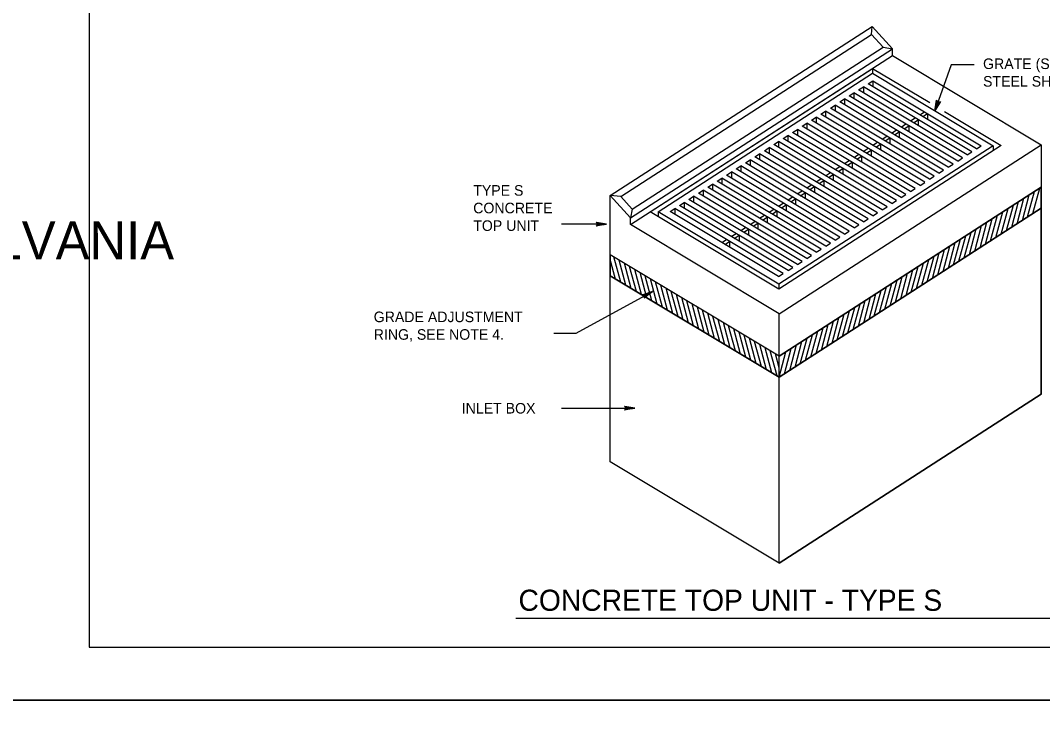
# Model space of a CAD drawing. Extents: x -6420 to 49575, y -4552 to 11624.
# Drawn here: x 1921 to 2874, y 9650 to 10308 of the extents above; entities that cross this region are included whole.
import ezdxf

# ---------------------------------------------------------------- set-up
doc = ezdxf.new("R2010")
doc.units = 0
doc.layers.add('1', color=7, linetype='Continuous')
doc.layers.add('PLT-BNDY', color=7, linetype='Continuous')

msp = doc.modelspace()

# ---------------------------------------------------------------- linework, layer by layer
at = {"layer": '1'}
for p, q in [((2470.88, 10145.15), (2714.98, 10302.63)), ((2714.47, 10295.28), (2714.98, 10302.63)), ((2733.78, 10281.97), (2714.98, 10302.63)), ((2480.58, 10144.37), (2714.47, 10295.28)), ((2725.21, 10283.47), (2714.47, 10295.28)), ((2489.7, 10124.48), (2733.79, 10281.96)), ((2491.32, 10132.57), (2725.21, 10283.47)), ((2725.21, 10283.47), (2733.79, 10281.97)), ((2733.79, 10275.6), (2733.79, 10281.97)), ((2489.7, 10118.12), (2733.79, 10275.6)), ((2733.79, 10275.6), (2872.46, 10192.4)), ((2715.36, 10263.71), (2715.36, 10259.07)), ((2788.67, 10267.13), (2773.53, 10224.21)), ((2809.89, 10267.13), (2788.67, 10267.13)), ((2711.15, 10249.38), (2715.55, 10252.21)), ((2715.55, 10252.21), (2816.7, 10191.52)), ((2715.55, 10252.21), (2715.55, 10246.74)), ((2693.59, 10238.03), (2697.98, 10240.87)), ((2799.12, 10180.18), (2697.98, 10240.87)), ((2697.98, 10240.87), (2697.98, 10235.4)), ((2702.37, 10243.7), (2706.77, 10246.54)), ((2803.51, 10183.02), (2702.37, 10243.7)), ((2807.9, 10185.85), (2706.77, 10246.54)), ((2706.77, 10246.54), (2706.77, 10241.07)), ((2812.29, 10188.69), (2711.15, 10249.38)), ((2684.79, 10232.37), (2689.19, 10235.2)), ((2785.94, 10171.68), (2684.79, 10232.37)), ((2790.33, 10174.51), (2689.19, 10235.2)), ((2689.19, 10235.2), (2689.19, 10229.73)), ((2794.72, 10177.35), (2693.59, 10238.03)), ((2667.23, 10221.02), (2671.62, 10223.86)), ((2772.75, 10163.18), (2671.62, 10223.86)), ((2671.62, 10223.86), (2671.62, 10218.39)), ((2676.01, 10226.7), (2680.4, 10229.53)), ((2777.15, 10166.01), (2676.01, 10226.7)), ((2781.54, 10168.85), (2680.4, 10229.53)), ((2680.4, 10229.53), (2680.4, 10224.06)), ((2759.47, 10220.39), (2763.86, 10223.22)), ((2762.25, 10218.71), (2766.65, 10221.55)), ((2766.65, 10221.55), (2766.65, 10216.08)), ((2649.65, 10209.69), (2654.05, 10212.53)), ((2755.18, 10151.84), (2654.05, 10212.53)), ((2654.05, 10212.53), (2654.05, 10207.05)), ((2658.44, 10215.35), (2662.83, 10218.19)), ((2759.57, 10154.67), (2658.44, 10215.35)), ((2763.97, 10157.51), (2662.83, 10218.19)), ((2662.83, 10218.19), (2662.83, 10212.72)), ((2768.36, 10160.34), (2667.23, 10221.02)), ((2750.68, 10214.72), (2755.08, 10217.55)), ((2753.47, 10213.04), (2757.87, 10215.88)), ((2757.87, 10215.88), (2757.87, 10210.41)), ((2640.86, 10204.02), (2645.25, 10206.85)), ((2742, 10143.33), (2640.86, 10204.02)), ((2746.39, 10146.17), (2645.25, 10206.85)), ((2645.25, 10206.85), (2645.25, 10201.38)), ((2750.79, 10149), (2649.65, 10209.69)), ((2733.11, 10203.38), (2737.5, 10206.21)), ((2735.9, 10201.71), (2740.29, 10204.54)), ((2740.29, 10204.54), (2740.29, 10199.07)), ((2741.89, 10209.05), (2746.29, 10211.88)), ((2744.68, 10207.38), (2749.08, 10210.21)), ((2749.08, 10210.21), (2749.08, 10204.74)), ((2623.29, 10192.68), (2627.68, 10195.51)), ((2728.82, 10134.83), (2627.68, 10195.51)), ((2627.68, 10195.51), (2627.68, 10190.04)), ((2632.08, 10198.35), (2636.47, 10201.18)), ((2733.21, 10137.66), (2632.08, 10198.35)), ((2737.6, 10140.5), (2636.47, 10201.18)), ((2636.47, 10201.18), (2636.47, 10195.71)), ((2715.53, 10192.04), (2719.93, 10194.88)), ((2718.32, 10190.37), (2722.71, 10193.2)), ((2722.71, 10193.2), (2722.71, 10187.73)), ((2724.32, 10197.71), (2728.72, 10200.54)), ((2727.11, 10196.04), (2731.51, 10198.87)), ((2731.51, 10198.87), (2731.51, 10193.4)), ((2605.71, 10181.34), (2610.1, 10184.17)), ((2711.24, 10123.48), (2610.1, 10184.17)), ((2610.1, 10184.17), (2610.1, 10178.7)), ((2614.49, 10187.01), (2618.89, 10189.84)), ((2715.63, 10126.32), (2614.49, 10187.01)), ((2720.03, 10129.15), (2618.89, 10189.84)), ((2618.89, 10189.84), (2618.89, 10184.37)), ((2724.42, 10131.99), (2623.29, 10192.68)), ((2628.36, 10034.92), (2872.46, 10192.4)), ((2697.96, 10180.7), (2702.35, 10183.54)), ((2706.74, 10186.37), (2711.14, 10189.21)), ((2709.53, 10184.7), (2713.93, 10187.53)), ((2713.93, 10187.53), (2713.93, 10182.06)), ((2803.51, 10183.01), (2807.91, 10185.85)), ((2812.29, 10188.69), (2816.69, 10191.52)), ((2827.76, 10191.67), (2827.76, 10186.99)), ((2872.46, 10192.4), (2872.46, 10153.03)), ((2596.92, 10175.67), (2601.32, 10178.5)), ((2698.06, 10114.98), (2596.92, 10175.67)), ((2702.45, 10117.82), (2601.32, 10178.5)), ((2601.32, 10178.5), (2601.32, 10173.03)), ((2706.85, 10120.65), (2605.71, 10181.34)), ((2689.17, 10175.03), (2693.57, 10177.87)), ((2691.96, 10173.36), (2696.36, 10176.19)), ((2696.36, 10176.19), (2696.36, 10170.72)), ((2700.75, 10179.03), (2705.14, 10181.86)), ((2705.14, 10181.86), (2705.14, 10176.39)), ((2785.94, 10171.68), (2790.33, 10174.51)), ((2794.73, 10177.34), (2799.13, 10180.18)), ((2579.34, 10164.33), (2583.74, 10167.17)), ((2684.88, 10106.48), (2583.74, 10167.17)), ((2583.74, 10167.17), (2583.74, 10161.69)), ((2588.13, 10170), (2592.52, 10172.83)), ((2689.27, 10109.31), (2588.13, 10170)), ((2693.67, 10112.15), (2592.52, 10172.83)), ((2592.52, 10172.83), (2592.52, 10167.36)), ((2671.59, 10163.69), (2675.99, 10166.53)), ((2674.38, 10162.02), (2678.78, 10164.86)), ((2678.78, 10164.86), (2678.78, 10159.38)), ((2680.38, 10169.36), (2684.78, 10172.2)), ((2683.17, 10167.69), (2687.57, 10170.53)), ((2687.57, 10170.53), (2687.57, 10165.05)), ((2777.16, 10166.01), (2781.55, 10168.84)), ((2561.77, 10152.99), (2566.16, 10155.83)), ((2667.3, 10095.14), (2566.16, 10155.83)), ((2566.16, 10155.83), (2566.16, 10150.35)), ((2570.56, 10158.66), (2574.95, 10161.5)), ((2671.7, 10097.97), (2570.56, 10158.66)), ((2676.09, 10100.81), (2574.95, 10161.5)), ((2574.95, 10161.5), (2574.95, 10156.02)), ((2680.48, 10103.64), (2579.34, 10164.33)), ((2654.02, 10152.35), (2658.42, 10155.18)), ((2662.81, 10158.02), (2667.2, 10160.85)), ((2665.59, 10156.35), (2669.99, 10159.18)), ((2669.99, 10159.18), (2669.99, 10153.71)), ((2759.58, 10154.67), (2763.97, 10157.5)), ((2768.37, 10160.33), (2772.76, 10163.17)), ((2552.98, 10147.32), (2557.37, 10150.16)), ((2654.13, 10086.63), (2552.98, 10147.32)), ((2658.51, 10089.47), (2557.37, 10150.16)), ((2557.37, 10150.16), (2557.37, 10144.69)), ((2662.91, 10092.3), (2561.77, 10152.99)), ((2872.46, 10153.03), (2628.36, 9995.55)), ((2645.23, 10146.68), (2649.63, 10149.51)), ((2648.02, 10145.01), (2652.42, 10147.84)), ((2652.42, 10147.84), (2652.42, 10142.37)), ((2656.81, 10150.68), (2661.21, 10153.51)), ((2661.21, 10153.51), (2661.21, 10148.04)), ((2742.01, 10143.33), (2746.4, 10146.16)), ((2750.79, 10149), (2755.19, 10151.84)), ((2872.46, 10133.35), (2872.46, 10153.03)), ((2489.7, 10124.48), (2470.88, 10145.15)), ((2480.58, 10144.37), (2470.88, 10145.15)), ((2470.88, 10090.04), (2470.88, 10145.15)), ((2491.32, 10132.57), (2480.58, 10144.37)), ((2535.4, 10135.98), (2539.8, 10138.82)), ((2636.55, 10075.3), (2535.4, 10135.98)), ((2640.94, 10078.13), (2539.8, 10138.82)), ((2539.8, 10138.82), (2539.8, 10133.35)), ((2544.2, 10141.65), (2548.59, 10144.49)), ((2645.33, 10080.96), (2544.2, 10141.65)), ((2649.73, 10083.8), (2548.59, 10144.49)), ((2548.59, 10144.49), (2548.59, 10139.02)), ((2627.66, 10135.34), (2632.05, 10138.18)), ((2630.44, 10133.67), (2634.84, 10136.5)), ((2634.84, 10136.5), (2634.84, 10131.03)), ((2636.44, 10141.01), (2640.84, 10143.85)), ((2639.23, 10139.34), (2643.63, 10142.17)), ((2643.63, 10142.17), (2643.63, 10136.7)), ((2733.22, 10137.66), (2737.61, 10140.49)), ((2491.32, 10132.57), (2489.7, 10124.49)), ((2515.59, 10130.14), (2515.59, 10125.54)), ((2526.62, 10130.32), (2531.01, 10133.15)), ((2627.76, 10069.63), (2526.62, 10130.32)), ((2632.16, 10072.46), (2531.01, 10133.15)), ((2531.01, 10133.15), (2531.01, 10127.68)), ((2610.08, 10124), (2614.48, 10126.84)), ((2618.87, 10129.67), (2623.27, 10132.51)), ((2621.66, 10128), (2626.05, 10130.83)), ((2626.05, 10130.83), (2626.05, 10125.36)), ((2628.36, 9975.87), (2872.46, 10133.35)), ((2715.63, 10126.32), (2720.03, 10129.15)), ((2724.43, 10131.99), (2728.82, 10134.82)), ((2872.46, 9960.12), (2872.46, 10133.35)), ((2467.39, 10118.6), (2425.48, 10118.6)), ((2489.7, 10118.12), (2489.7, 10124.49)), ((2628.36, 10034.92), (2489.7, 10118.12)), ((2601.3, 10118.33), (2605.69, 10121.17)), ((2604.09, 10116.66), (2608.48, 10119.49)), ((2608.48, 10119.49), (2608.48, 10114.02)), ((2612.87, 10122.33), (2617.27, 10125.16)), ((2617.27, 10125.16), (2617.27, 10119.69)), ((2698.06, 10114.98), (2702.46, 10117.82)), ((2706.85, 10120.65), (2711.24, 10123.48)), ((2583.72, 10106.99), (2588.11, 10109.83)), ((2586.51, 10105.32), (2590.9, 10108.16)), ((2590.9, 10108.16), (2590.9, 10102.68)), ((2592.5, 10112.66), (2596.9, 10115.5)), ((2595.29, 10110.99), (2599.69, 10113.83)), ((2599.69, 10113.83), (2599.69, 10108.35)), ((2689.27, 10109.31), (2693.67, 10112.15)), ((2574.93, 10101.33), (2579.33, 10104.16)), ((2577.72, 10099.65), (2582.12, 10102.49)), ((2582.12, 10102.49), (2582.12, 10097.01)), ((2671.7, 10097.97), (2676.09, 10100.81)), ((2680.48, 10103.64), (2684.88, 10106.48)), ((2470.88, 10070.35), (2470.88, 10090.04)), ((2628.36, 9995.55), (2470.88, 10090.04)), ((2654.13, 10086.63), (2658.51, 10089.47)), ((2662.91, 10092.3), (2667.3, 10095.14)), ((2645.34, 10080.96), (2649.73, 10083.8)), ((2628.36, 9975.87), (2470.88, 10070.35)), ((2470.88, 9897.13), (2470.88, 10070.35)), ((2627.76, 10069.63), (2632.16, 10072.46)), ((2636.55, 10075.3), (2640.94, 10078.13)), ((2627.91, 10062.74), (2627.91, 10058.1)), ((2439.13, 10016.9), (2510.21, 10055.92)), ((2628.36, 9995.55), (2628.36, 10034.92)), ((2418.36, 10016.9), (2439.13, 10016.9)), ((2628.36, 9975.87), (2628.36, 9995.55)), ((2628.36, 9802.64), (2628.36, 9975.87)), ((2628.36, 9802.64), (2872.46, 9960.12)), ((2425.48, 9947.03), (2493.88, 9947.03)), ((2628.36, 9802.64), (2470.88, 9897.13)), ((2382.95, 9751.59), (2893.44, 9751.59))]:
    msp.add_line(p, q, dxfattribs=at)
for points in [[(4563.89, 9724.29), (4563.89, 11574.68), (1985.15, 11574.68), (1985.15, 9724.29), (4563.89, 9724.29), (4563.89, 9810.77), (3907.72, 9810.77), (3907.72, 10022.97), (4563.89, 10022.97), (4563.89, 10117.99), (3907.72, 10117.99), (3907.72, 9724.29), (4166.25, 9724.29), (4166.25, 9810.77), (4166.25, 9724.29), (4418.88, 9724.29), (4418.88, 9810.77), (4418.88, 9770.36), (4563.89, 9770.36)], [(2627.99, 10058.1), (2508.13, 10130.02), (2715.36, 10263.71), (2768.59, 10231.77)], [(2627.91, 10062.74), (2515.59, 10130.14), (2715.43, 10259.07), (2827.76, 10191.67), (2627.91, 10062.74)], [(2773.53, 10224.21), (2775.06, 10234.05), (2775.18, 10233.61), (2775.3, 10233.17), (2775.55, 10232.87), (2775.79, 10232.58), (2776.08, 10232.42), (2776.37, 10232.26), (2776.7, 10232.2), (2777.03, 10232.15), (2777.4, 10232.22), (2777.78, 10232.29), (2778.15, 10232.56), (2778.52, 10232.83), (2773.53, 10224.21), (2778.15, 10232.56), (2777.78, 10232.29), (2773.53, 10224.21), (2777.4, 10232.22), (2777.03, 10232.15), (2773.53, 10224.21), (2776.7, 10232.2), (2776.37, 10232.26), (2773.53, 10224.21), (2776.08, 10232.42), (2775.79, 10232.58), (2773.53, 10224.21), (2775.55, 10232.87), (2775.3, 10233.17), (2773.53, 10224.21), (2775.18, 10233.61)], [(2782.32, 10223.53), (2835.21, 10191.8), (2627.99, 10058.1)], [(2854.96, 10122.06), (2861.34, 10145.86)], [(2859.89, 10125.24), (2866.27, 10149.04)], [(2864.82, 10128.42), (2871.2, 10152.22)], [(2840.18, 10112.52), (2846.56, 10136.32)], [(2845.11, 10115.7), (2851.49, 10139.5)], [(2850.04, 10118.88), (2856.42, 10142.68)], [(2825.4, 10102.99), (2831.78, 10126.78)], [(2830.33, 10106.16), (2836.7, 10129.97)], [(2835.25, 10109.34), (2841.63, 10133.14)], [(2467.39, 10118.6), (2457.6, 10116.77), (2457.98, 10117.03), (2458.35, 10117.29), (2458.55, 10117.62), (2458.74, 10117.95), (2458.8, 10118.27), (2458.86, 10118.6), (2458.8, 10118.93), (2458.74, 10119.26), (2458.55, 10119.59), (2458.35, 10119.91), (2457.98, 10120.18), (2457.6, 10120.44), (2467.39, 10118.6), (2457.98, 10120.18), (2458.35, 10119.91), (2467.39, 10118.6), (2458.55, 10119.59), (2458.74, 10119.26), (2467.39, 10118.6), (2458.8, 10118.93), (2458.86, 10118.6), (2467.39, 10118.6), (2458.8, 10118.27), (2458.74, 10117.95), (2467.39, 10118.6), (2458.55, 10117.62), (2458.35, 10117.29), (2467.39, 10118.6), (2457.98, 10117.03)], [(2810.61, 10093.45), (2816.99, 10117.24)], [(2815.54, 10096.63), (2821.92, 10120.43)], [(2820.47, 10099.8), (2826.85, 10123.6)], [(2795.83, 10083.91), (2802.21, 10107.71)], [(2800.76, 10087.09), (2807.14, 10110.89)], [(2805.69, 10090.27), (2812.06, 10114.07)], [(2781.05, 10074.37), (2787.43, 10098.17)], [(2785.98, 10077.55), (2792.35, 10101.35)], [(2790.9, 10080.73), (2797.28, 10104.53)], [(2766.26, 10064.84), (2772.64, 10088.64)], [(2771.19, 10068.01), (2777.57, 10091.81)], [(2776.12, 10071.19), (2782.5, 10094.99)], [(2475.76, 10067.43), (2470.88, 10085.62)], [(2480.61, 10064.51), (2474.33, 10087.97)], [(2485.47, 10061.6), (2479.19, 10085.06)], [(2490.33, 10058.69), (2484.05, 10082.15)], [(2495.19, 10055.77), (2488.9, 10079.23)], [(2751.48, 10055.3), (2757.86, 10079.09)], [(2756.41, 10058.48), (2762.79, 10082.28)], [(2761.34, 10061.65), (2767.71, 10085.45)], [(2500.04, 10052.86), (2493.76, 10076.32)], [(2504.9, 10049.95), (2498.61, 10073.41)], [(2509.75, 10047.03), (2503.47, 10070.49)], [(2736.7, 10045.76), (2743.08, 10069.56)], [(2741.63, 10048.94), (2748, 10072.74)], [(2746.55, 10052.12), (2752.93, 10075.92)], [(2514.61, 10044.12), (2508.33, 10067.58)], [(2519.47, 10041.21), (2513.19, 10064.66)], [(2524.33, 10038.29), (2518.04, 10061.75)], [(2721.91, 10036.22), (2728.29, 10060.02)], [(2726.84, 10039.4), (2733.22, 10063.2)], [(2731.77, 10042.58), (2738.15, 10066.38)], [(2510.21, 10055.92), (2502.51, 10049.6), (2502.72, 10050.01), (2502.92, 10050.42), (2502.93, 10050.8), (2502.95, 10051.18), (2502.84, 10051.5), (2502.73, 10051.81), (2502.52, 10052.07), (2502.32, 10052.33), (2501.99, 10052.53), (2501.66, 10052.72), (2501.2, 10052.77), (2500.75, 10052.82), (2510.21, 10055.92), (2501.2, 10052.77), (2501.66, 10052.72), (2510.21, 10055.92), (2501.99, 10052.53), (2502.32, 10052.33), (2510.21, 10055.92), (2502.52, 10052.07), (2502.73, 10051.81), (2510.21, 10055.92), (2502.84, 10051.5), (2502.95, 10051.18), (2510.21, 10055.92), (2502.93, 10050.8), (2502.92, 10050.42), (2510.21, 10055.92), (2502.72, 10050.01)], [(2529.18, 10035.37), (2522.9, 10058.83)], [(2534.04, 10032.46), (2527.75, 10055.92)], [(2538.9, 10029.55), (2532.61, 10053.01)], [(2543.75, 10026.63), (2537.47, 10050.09)], [(2707.13, 10026.69), (2713.51, 10050.49)], [(2712.06, 10029.86), (2718.44, 10053.66)], [(2716.99, 10033.04), (2723.36, 10056.84)], [(2548.61, 10023.72), (2542.33, 10047.18)], [(2553.47, 10020.81), (2547.18, 10044.27)], [(2558.32, 10017.89), (2552.04, 10041.35)], [(2692.35, 10017.15), (2698.72, 10040.95)], [(2697.27, 10020.33), (2703.65, 10044.13)], [(2702.2, 10023.5), (2708.58, 10047.3)], [(2563.18, 10014.98), (2556.89, 10038.44)], [(2568.04, 10012.07), (2561.75, 10035.53)], [(2572.89, 10009.15), (2566.61, 10032.61)], [(2677.56, 10007.61), (2683.94, 10031.41)], [(2682.49, 10010.79), (2688.87, 10034.59)], [(2687.42, 10013.97), (2693.8, 10037.77)], [(2577.75, 10006.24), (2571.47, 10029.69)], [(2582.61, 10003.33), (2576.32, 10026.78)], [(2587.46, 10000.41), (2581.18, 10023.86)], [(2662.78, 9998.07), (2669.16, 10021.87)], [(2667.71, 10001.25), (2674.09, 10025.05)], [(2672.64, 10004.43), (2679.01, 10028.23)], [(2592.32, 9997.49), (2586.03, 10020.95)], [(2597.18, 9994.58), (2590.89, 10018.04)], [(2602.03, 9991.67), (2595.75, 10015.12)], [(2606.89, 9988.75), (2600.61, 10012.21)], [(2648, 9988.54), (2654.37, 10012.34)], [(2652.92, 9991.71), (2659.3, 10015.51)], [(2657.85, 9994.9), (2664.23, 10018.69)], [(2611.75, 9985.84), (2605.46, 10009.3)], [(2616.61, 9982.93), (2610.32, 10006.38)], [(2621.46, 9980.01), (2615.17, 10003.47)], [(2633.21, 9979), (2639.59, 10002.8)], [(2638.14, 9982.18), (2644.52, 10005.98)], [(2643.07, 9985.35), (2649.45, 10009.15)], [(2626.32, 9977.1), (2620.03, 10000.55)], [(2628.36, 9984.67), (2624.89, 9997.64)], [(2628.36, 9976.11), (2634.66, 9999.62)], [(2493.88, 9947.03), (2484.09, 9945.19), (2484.47, 9945.45), (2484.84, 9945.72), (2485.04, 9946.04), (2485.23, 9946.37), (2485.29, 9946.7), (2485.35, 9947.03), (2485.29, 9947.36), (2485.23, 9947.68), (2485.04, 9948.01), (2484.84, 9948.34), (2484.47, 9948.6), (2484.09, 9948.86), (2493.88, 9947.03), (2484.47, 9948.6), (2484.84, 9948.34), (2493.88, 9947.03), (2485.04, 9948.01), (2485.23, 9947.68), (2493.88, 9947.03), (2485.29, 9947.36), (2485.35, 9947.03), (2493.88, 9947.03), (2485.29, 9946.7), (2485.23, 9946.37), (2493.88, 9947.03), (2485.04, 9946.04), (2484.84, 9945.72), (2493.88, 9947.03), (2484.47, 9945.45)]]:
    msp.add_lwpolyline(points, dxfattribs=at)
for points in [[(2628.36, 9975.87), (2628.36, 9995.55), (2872.46, 10153.03), (2872.46, 10133.35)], [(2628.36, 9975.87), (2872.46, 10133.35), (2872.46, 9960.12), (2628.36, 9802.64), (2470.88, 9897.13), (2470.88, 10070.35)], [(2628.36, 9975.87), (2628.36, 9995.55), (2470.88, 10090.04), (2470.88, 10070.35)]]:
    msp.add_lwpolyline(points, close=True, dxfattribs=at)
at = {"layer": 'PLT-BNDY'}
for points in [[(1857.19, 11623.9), (4616.38, 11623.9), (4616.38, 9675.08), (1857.19, 9675.08)], [(1857.19, 9675.08), (4616.38, 9675.08), (4616.38, 7726.26), (1857.19, 7726.26)]]:
    msp.add_lwpolyline(points, close=True, dxfattribs=at)

# ---------------------------------------------------------------- texts
at = {"layer": '1'}
for s, height, p in [('GRATE (STRUCTURAL', 9.8425, (2818.33, 10263.07)), ('STEEL SHOWN)', 9.8425, (2818.33, 10246.67)), ('TYPE S', 9.843, (2343.16, 10145.07)), ('CONCRETE', 9.843, (2343.16, 10128.67)), ('COMMONWEALTH OF PENNSYLVANIA', 35.3785, (1191.68, 10085.65)), ('TOP UNIT', 9.843, (2343.16, 10112.26)), ('GRADE ADJUSTMENT', 9.8425, (2250.42, 10027.24)), ('RING, SEE NOTE 4.', 9.8425, (2250.42, 10010.84)), ('INLET BOX', 9.843, (2332.45, 9942.09)), ('CONCRETE TOP UNIT - TYPE S', 19.685, (2385.36, 9758.3))]:
    msp.add_text(s, height=height, dxfattribs=at).set_placement(p)

doc.saveas('drawing.dxf')
